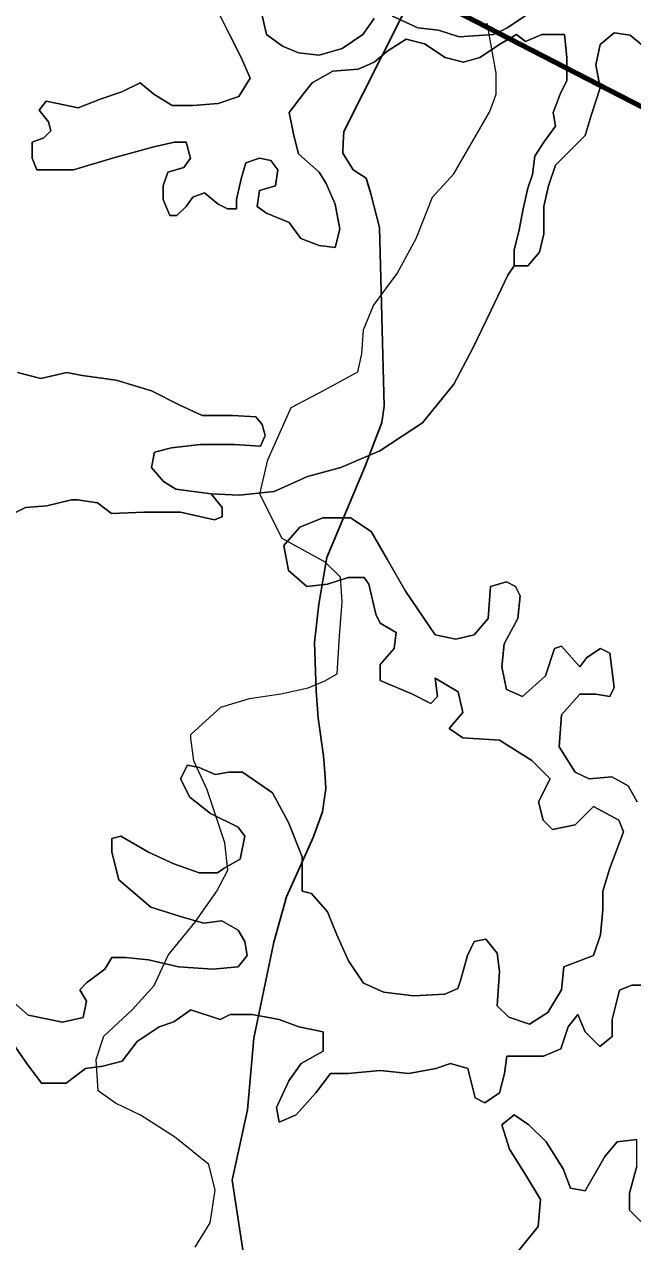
# Model space of a CAD drawing. Extents: x 553962 to 842807, y 8883888 to 9032388.
# Drawn here: x 753277 to 757246, y 8932964 to 8940910 of the extents above; entities that cross this region are included whole.
import ezdxf

# ---------------------------------------------------------------- set-up
doc = ezdxf.new("R2010")
doc.units = 0
doc.header["$LTSCALE"] = 160
doc.linetypes.add('MEDIUM_DASHED', pattern=[4.5, 3, -1.5])
for name, color, linetype, lineweight in [('15', 7, 'Continuous', 25), ('20', 7, 'MEDIUM_DASHED', 60), ('27', 7, 'Continuous', 90), ('4', 7, 'Continuous', 13)]:
    doc.layers.add(name, color=color, linetype=linetype, lineweight=lineweight)

msp = doc.modelspace()

# ---------------------------------------------------------------- linework, layer by layer
at = {"layer": '15'}
msp.add_lwpolyline([(755992.9, 8941463), (755361.7, 8940211), (755356.3, 8940134.6), (755356.1, 8940068.4), (755421.9, 8939961.3), (755508.3, 8939905.1), (755538.5, 8939803.2), (755593.8, 8939584), (755625.1, 8938417.4), (755609.4, 8938310.5), (755501.4, 8938025.4), (755249.6, 8937429.8), (755197.5, 8937124.3), (755171.1, 8936874.7), (755180.2, 8936558.9), (755194.8, 8936380.6), (755229.6, 8936136), (755239.2, 8935998.4), (755244.1, 8935922), (755223.1, 8935769.2), (755161.4, 8935601.2), (754986.7, 8935214.4), (754904.1, 8934919.1), (754774.5, 8934292.8), (754732, 8933824.2), (754633.5, 8933365.9), (754718.1, 8932810.5)], dxfattribs=at)
at = {"layer": '15', "lineweight": 13}
for points in [[(756356.5, 8940591.2), (756296.6, 8940917.4)], [(753980.4, 8934477.6), (754123.7, 8934635.3), (754216.1, 8934833.8), (754390.1, 8935047.4), (754533.5, 8935250.9), (754605.3, 8935388.3), (754585.6, 8935566.6), (754469.7, 8935913.2), (754383.8, 8936101.9), (754363.9, 8936249.7), (754364, 8936275.1), (754558.3, 8936453.1), (754747, 8936508.7), (754950.8, 8936538.9), (755129.3, 8936579.4), (755236.5, 8936625), (755318.1, 8936670.7), (755334.3, 8936915.2), (755350.4, 8937139.3), (755340.8, 8937302.3), (755239.3, 8937399.3), (754959.7, 8937552.6), (754813, 8937843.3), (754864.8, 8938067.3), (755018.9, 8938408.3), (755238.3, 8938525.1), (755452.7, 8938641.9), (755478.6, 8938759), (755489.4, 8938916.9), (755556.2, 8939074.7), (755709.8, 8939283.3), (755832.9, 8939512.3), (755940.9, 8939782.1), (756079, 8939934.6), (756314.8, 8940341.7), (756356, 8940453.7), (756356.5, 8940591.2)], [(754392.5, 8932928.2), (754489.8, 8933086), (754521.2, 8933299.9), (754481.1, 8933468.1), (754379.5, 8933549.8), (754257.6, 8933646.8), (754033.9, 8933789.8), (753871.2, 8933866.5), (753759.4, 8933948.2), (753744.9, 8934152), (753796.4, 8934304.8), (753980.4, 8934477.6)]]:
    msp.add_lwpolyline(points, dxfattribs=at)
at = {"layer": '20'}
for points in [[(748428.7, 8937057.8), (748568.6, 8937148.3), (748708.4, 8937238.8), (748848.3, 8937329.4), (749030.7, 8937447.4), (749270.9, 8937454.9), (749465.4, 8937539.2), (749644.3, 8937616.8), (749748.6, 8937866), (749946.7, 8937897.2), (750151.5, 8937929.4), (750357.8, 8937840), (750563.7, 8937835.5), (750653.6, 8937833.5), (750744.1, 8937817.7), (750834, 8937851.6), (750948, 8937894.7), (751009.1, 8938011), (751043.8, 8938123.2), (751073.8, 8938220), (751064.4, 8938323), (751043.8, 8938419.4), (750996.5, 8938641.1), (750911.9, 8938852.4), (750784.7, 8939049), (750625.7, 8939294.4), (750166, 8939169.6), (750031.8, 8939444), (749904.6, 8939704.2), (749874.5, 8939968.8), (749871.4, 8940234), (749868.3, 8940500.5), (749897, 8940771.6), (749982.5, 8941036.4), (750007.4, 8941113.5), (750119.1, 8941136.5), (750142.9, 8941209.2), (750187.9, 8941346.2), (750189.4, 8941516.7), (750142.9, 8941653.6), (750072.1, 8941862), (749901.7, 8942042.3), (749846.7, 8942262.3), (749811.1, 8942404.7), (749791.8, 8942550), (749772.7, 8942694.3), (749745.7, 8942897.4), (749833.2, 8943109.7), (749772.7, 8943311.5), (749672.2, 8943646.4), (749066.1, 8943445.2), (748822.4, 8943694.2), (748676.6, 8943843.1), (748534.4, 8944006.2), (748476.8, 8944200.3), (748436.1, 8944337.6), (748464.7, 8944500.4), (748513.9, 8944632.3), (748581.4, 8944813.6), (748809.8, 8944932.5), (748847.1, 8945126.1), (748894.1, 8945370.7), (748803.2, 8945634.3), (748847.1, 8945879.1), (748911.7, 8946239.9), (749046.9, 8946596.2), (749112.4, 8946956.9), (749156.8, 8947201.7), (749082.3, 8947460.6), (749137.1, 8947709.9), (749185.9, 8947932.1), (749331.9, 8948116.3), (749532, 8948253), (749660.7, 8948341), (749841.6, 8948192), (749963.9, 8948265.4), (750406.1, 8948530.4), (750825.5, 8948830.5), (751225.2, 8949186.3), (751689.9, 8949600), (752193, 8949945.3), (752484, 8950494.8), (752727.4, 8950954.4), (752832, 8951444.1), (752990, 8951926.7), (753136.7, 8952374.9), (753359.2, 8952845.2), (753347.9, 8953290.8), (753342, 8953522.6), (753008.5, 8953646.6), (752804.9, 8953784.5), (752471.5, 8954010.4), (751900.3, 8953804.2), (751669.5, 8954179.5), (751384.3, 8954643.3), (752099.3, 8955128.6), (752064.4, 8955611.4), (752024.1, 8956168.6), (751963.7, 8956738.7), (751718.9, 8957290.2)], [(753774.9, 8926261.4), (753812.7, 8926399.9), (753812, 8926558.8), (753709.5, 8926687.3), (753566, 8926867.3), (753376.7, 8926916.9), (753227, 8927050.3), (753014.8, 8927239.4), (752804.9, 8927430.3), (752597.6, 8927630.5), (752376.7, 8927843.7), (752192.2, 8928091.3), (752017.6, 8928334.1), (751956, 8928419.6), (752103.6, 8928574.9), (752029.9, 8928655), (751955.6, 8928735.8), (751801.6, 8928688.1), (751721.4, 8928753.8), (751652.2, 8928810.4), (751601.3, 8928901.2), (751523.9, 8928951.3), (751367.8, 8929052.4), (751185.2, 8929119.1), (751030.2, 8929222.8), (750931.1, 8929289.2), (750854.8, 8929393), (750746.4, 8929445), (750665, 8929484.1), (750582.4, 8929520.3), (750499.6, 8929556.1), (750413.3, 8929593.4), (750326.8, 8929630.1), (750240.4, 8929667.2), (750059.5, 8929745.1), (749875.6, 8929807.6), (749709.7, 8929926.4), (749552.8, 8930038.9), (749714.4, 8930314.8), (749771.5, 8930481.9), (749848.6, 8930707.8), (750077.8, 8930926.7), (750119.5, 8931152.3), (750152, 8931328.4), (750058.1, 8931532.9), (749922, 8931707.8), (749753.2, 8931924.7), (749391.3, 8931773.6), (749243.2, 8931979.4), (749032.7, 8932271.9), (748906.3, 8932592.6), (748823.6, 8932929.9), (748786.3, 8933082.2), (748758.3, 8933247.9), (748811.3, 8933399), (748934, 8933748.4), (749210.7, 8934002.5), (749514.7, 8934226), (749629.1, 8934310.1), (749795.5, 8934228.1), (749909.7, 8934329.8), (749982.5, 8934394.6), (750061.5, 8934468.6), (750045.4, 8934552), (750025.6, 8934654.5), (749991.4, 8934758.2), (749959, 8934860.6), (749901, 8935043.9), (749870.4, 8935232.4), (749773.9, 8935403.7), (749725.3, 8935490), (749619.5, 8935521), (749551.8, 8935588.9), (749459.7, 8935681.1), (749373.5, 8935781.5), (749280.2, 8935872.8), (749090.8, 8936058.2), (748862, 8936191), (748663.2, 8936378.9), (748545.5, 8936490.1), (748390.4, 8936617), (748404, 8936773.9), (748412.2, 8936868.5), (748420.5, 8936963.2), (748428.7, 8937057.8)]]:
    msp.add_open_spline(points, degree=3, dxfattribs=at)
at = {"layer": '27'}
msp.add_lwpolyline([(760739.9, 8939450.1), (758705.7, 8940260.8), (758249.4, 8940131.7), (757970.6, 8940028.8), (750978.7, 8943631.9), (743914.7, 8940037.6)], dxfattribs=at)
at = {"layer": '4'}
for points in [[(753912.9, 8940469), (754032.6, 8940528.8), (754122.5, 8940454.1), (754242.2, 8940379.3), (754376.9, 8940379.3), (754541.6, 8940394.2), (754676.3, 8940439.1), (754751.2, 8940558.7), (754691.3, 8940693.3), (754616.5, 8940842.8), (754541.6, 8940992.3)], [(754541.6, 8940992.3), (754616.5, 8940842.8)], [(755559.6, 8940947.5), (755484.7, 8940842.8), (755350, 8940753.1), (755200.3, 8940708.2), (755065.6, 8940723.2), (754960.8, 8940768.1), (754856, 8940842.8), (754826.1, 8940977.4)], [(754826.1, 8940977.4), (754856, 8940842.8), (754960.8, 8940768.1), (755065.6, 8940723.2), (755200.3, 8940708.2), (755350, 8940753.1), (755484.7, 8940842.8), (755559.6, 8940947.5)], [(756562.6, 8940977.4), (756427.9, 8940887.7), (756338, 8940842.8), (756113.5, 8940827.9), (755978.8, 8940872.7), (755844, 8940887.7), (755679.3, 8940962.4)], [(755679.3, 8940962.4), (755844, 8940887.7), (755978.8, 8940872.7), (756113.5, 8940827.9), (756338, 8940842.8), (756427.9, 8940887.7), (756562.6, 8940977.4)], [(754616.5, 8940842.8), (754691.3, 8940693.3), (754751.2, 8940558.7), (754676.3, 8940439.1), (754541.6, 8940394.2), (754376.9, 8940379.3), (754242.2, 8940379.3), (754122.5, 8940454.1), (754032.6, 8940528.8), (753912.9, 8940469), (753778.1, 8940424.2), (753628.4, 8940364.3), (753493.7, 8940394.2), (753418.8, 8940409.2), (753373.9, 8940349.4), (753433.8, 8940274.6), (753448.8, 8940214.8), (753403.9, 8940170), (753329, 8940140.1), (753329, 8940035.4), (753359, 8939960.6), (753478.7, 8939960.6), (753598.5, 8939960.6), (753853, 8940035.4), (754122.5, 8940110.2), (754257.2, 8940140.1), (754332, 8940140.1), (754362, 8940035.4), (754317.1, 8939975.6), (754212.3, 8939945.7), (754182.3, 8939856), (754182.3, 8939766.3), (754227.2, 8939661.6), (754272.2, 8939661.6), (754332, 8939721.4), (754376.9, 8939781.2), (754451.8, 8939811.1), (754541.6, 8939736.4), (754601.5, 8939706.4), (754661.4, 8939706.4)], [(757319.5, 8940764.6), (757229.6, 8940839.3), (757124.8, 8940854.3), (757035, 8940779.5), (757005.1, 8940645), (757035, 8940495.4), (756975.1, 8940316), (756936.8, 8940184.9), (756847, 8940095.2), (756742.2, 8939990.5), (756697.3, 8939856), (756667.4, 8939721.4), (756667.4, 8939542), (756637.5, 8939422.4), (756562.6, 8939332.7), (756472.8, 8939332.7), (756430.9, 8939273.5), (756322.1, 8939044.2), (756201.2, 8938790.7), (756080.2, 8938561.3), (755874.7, 8938307.8), (755596.6, 8938126.7), (755342.7, 8938018), (755125.1, 8937957.7), (754907.4, 8937861.1), (754677.7, 8937836.9), (754496.9, 8937846.1), (754567.1, 8937756), (754567.1, 8937695.9), (754516.9, 8937675.9), (754296.3, 8937725.9), (754055.7, 8937725.9)], [(754661.4, 8939706.4), (754661.4, 8939766.3), (754691.3, 8939900.8), (754721.3, 8940005.5), (754811.1, 8940035.4), (754885.9, 8940020.4), (754930.8, 8939960.6), (754915.9, 8939856), (754811.1, 8939826.1), (754796.1, 8939721.4), (754856, 8939676.6), (755005.7, 8939616.7), (755080.6, 8939512.1), (755200.3, 8939467.2), (755305.1, 8939452.3), (755335, 8939571.9), (755305.1, 8939736.4), (755245.2, 8939870.9), (755200.3, 8939945.7), (755065.6, 8940065.3), (755035.6, 8940184.9), (755005.7, 8940334.4), (755095.5, 8940454.1), (755155.4, 8940528.8), (755290.1, 8940603.6), (755454.8, 8940618.5), (755559.6, 8940663.4), (755649.4, 8940738.1), (755769.2, 8940812.9), (755888.9, 8940783), (756023.7, 8940693.3), (756143.4, 8940663.4), (756248.2, 8940693.3), (756383, 8940783), (756487.8, 8940842.8), (756547.6, 8940797.9), (756652.4, 8940842.8), (756802.1, 8940842.8), (756817.1, 8940693.3), (756817.1, 8940543.8)], [(756502.7, 8939556.9), (756532.7, 8939706.4), (756562.6, 8939841), (756592.5, 8939930.7), (756607.5, 8940050.3), (756667.4, 8940140.1), (756742.2, 8940244.7), (756727.3, 8940334.4), (756772.2, 8940454.1), (756817.1, 8940543.8), (756817.1, 8940693.3), (756802.1, 8940842.8), (756652.4, 8940842.8), (756547.6, 8940797.9), (756487.8, 8940842.8), (756383, 8940783), (756248.2, 8940693.3), (756143.4, 8940663.4), (756023.7, 8940693.3), (755888.9, 8940783), (755769.2, 8940812.9), (755649.4, 8940738.1), (755559.6, 8940663.4), (755454.8, 8940618.5), (755290.1, 8940603.6), (755155.4, 8940528.8), (755095.5, 8940454.1), (755005.7, 8940334.4), (755035.6, 8940184.9), (755065.6, 8940065.3), (755200.3, 8939945.7), (755245.2, 8939870.9), (755305.1, 8939736.4), (755335, 8939571.9), (755305.1, 8939452.3), (755200.3, 8939467.2), (755080.6, 8939512.1), (755005.7, 8939616.7), (754856, 8939676.6), (754796.1, 8939721.4)], [(756817.1, 8940543.8), (756772.2, 8940454.1), (756727.3, 8940334.4), (756742.2, 8940244.7), (756667.4, 8940140.1), (756607.5, 8940050.3), (756592.5, 8939930.7), (756562.6, 8939841), (756532.7, 8939706.4), (756502.7, 8939556.9), (756472.8, 8939437.3), (756472.8, 8939332.7), (756562.6, 8939332.7), (756637.5, 8939422.4), (756667.4, 8939542), (756667.4, 8939721.4), (756697.3, 8939856), (756742.2, 8939990.5), (756847, 8940095.2), (756936.8, 8940184.9), (756975.1, 8940316), (757035, 8940495.4), (757005.1, 8940645), (757035, 8940779.5), (757124.8, 8940854.3), (757229.6, 8940839.3), (757319.5, 8940764.6)], [(754796.1, 8939721.4), (754811.1, 8939826.1), (754915.9, 8939856), (754930.8, 8939960.6), (754885.9, 8940020.4), (754811.1, 8940035.4), (754721.3, 8940005.5), (754691.3, 8939900.8), (754661.4, 8939766.3), (754661.4, 8939706.4), (754601.5, 8939706.4), (754541.6, 8939736.4), (754451.8, 8939811.1), (754376.9, 8939781.2), (754332, 8939721.4), (754272.2, 8939661.6), (754227.2, 8939661.6), (754182.3, 8939766.3), (754182.3, 8939856), (754212.3, 8939945.7), (754317.1, 8939975.6), (754362, 8940035.4), (754332, 8940140.1), (754257.2, 8940140.1), (754122.5, 8940110.2), (753853, 8940035.4), (753598.5, 8939960.6), (753478.7, 8939960.6), (753359, 8939960.6), (753329, 8940035.4), (753329, 8940140.1), (753403.9, 8940170), (753448.8, 8940214.8), (753433.8, 8940274.6), (753373.9, 8940349.4), (753418.8, 8940409.2), (753493.7, 8940394.2), (753628.4, 8940364.3), (753778.1, 8940424.2), (753912.9, 8940469)], [(753233.4, 8938637.3), (753383.8, 8938597.3), (753554.3, 8938637.3), (753654.6, 8938617.3), (753875.2, 8938587.3), (754105.8, 8938517.2), (754286.3, 8938427), (754436.7, 8938356.9), (754637.3, 8938356.9), (754787.7, 8938346.9), (754827.8, 8938296.8), (754847.8, 8938226.7), (754817.8, 8938156.6), (754647.3, 8938166.6), (754426.7, 8938166.6), (754236.2, 8938146.6), (754125.9, 8938116.6), (754105.8, 8938016.4), (754186, 8937926.2), (754266.2, 8937876.2), (754496.9, 8937846.1), (754677.7, 8937836.9), (754907.4, 8937861.1), (755125.1, 8937957.7), (755342.7, 8938018), (755596.6, 8938126.7), (755874.7, 8938307.8), (756080.2, 8938561.3), (756201.2, 8938790.7), (756322.1, 8939044.2), (756430.9, 8939273.5), (756472.8, 8939332.7), (756472.8, 8939437.3), (756502.7, 8939556.9)], [(753223.4, 8937725.9), (753283.5, 8937756), (753423.9, 8937766), (753584.4, 8937806.1), (753624.5, 8937806.1), (753754.8, 8937786), (753845.1, 8937715.9), (754055.7, 8937725.9), (754296.3, 8937725.9), (754516.9, 8937675.9), (754567.1, 8937695.9), (754567.1, 8937756), (754496.9, 8937846.1), (754266.2, 8937876.2), (754186, 8937926.2), (754105.8, 8938016.4), (754125.9, 8938116.6), (754236.2, 8938146.6), (754426.7, 8938166.6), (754647.3, 8938166.6), (754817.8, 8938156.6), (754847.8, 8938226.7), (754827.8, 8938296.8), (754787.7, 8938346.9), (754637.3, 8938356.9), (754436.7, 8938356.9), (754286.3, 8938427), (754105.8, 8938517.2), (753875.2, 8938587.3), (753654.6, 8938617.3), (753554.3, 8938637.3), (753383.8, 8938597.3), (753233.4, 8938637.3)], [(754055.7, 8937725.9), (753845.1, 8937715.9), (753754.8, 8937786), (753624.5, 8937806.1), (753584.4, 8937806.1), (753423.9, 8937766), (753283.5, 8937756), (753223.4, 8937725.9)], [(756422.6, 8936566.9), (756392.6, 8936716.5), (756407.6, 8936866), (756497.4, 8937030.4), (756512.4, 8937180), (756482.5, 8937239.8), (756422.6, 8937269.7), (756317.8, 8937239.8), (756302.8, 8937030.4), (756213, 8936925.8), (756093.2, 8936895.9), (755958.5, 8936925.8), (755763.9, 8937209.9), (755644.1, 8937419.2), (755539.3, 8937598.6), (755404.6, 8937688.3), (755225, 8937688.3), (755075.2, 8937628.5), (754970.5, 8937508.9), (755000.4, 8937344.4), (755120.2, 8937239.8), (755254.9, 8937254.7), (755389.6, 8937299.6), (755494.4, 8937299.6), (755524.4, 8937254.7), (755569.3, 8937060.4), (755599.2, 8937000.6), (755704, 8936940.7), (755689, 8936836.1), (755599.2, 8936731.4), (755599.2, 8936626.8), (755808.8, 8936537), (755928.6, 8936477.2), (755973.5, 8936522.1), (755958.5, 8936641.7), (756108.2, 8936552), (756138.1, 8936417.4), (756048.3, 8936312.8), (756138.1, 8936252.9), (756377.7, 8936238)], [(755958.5, 8936641.7), (755973.5, 8936522.1), (755928.6, 8936477.2), (755808.8, 8936537), (755599.2, 8936626.8), (755599.2, 8936731.4), (755689, 8936836.1), (755704, 8936940.7), (755599.2, 8937000.6), (755569.3, 8937060.4), (755524.4, 8937254.7), (755494.4, 8937299.6), (755389.6, 8937299.6), (755254.9, 8937254.7), (755120.2, 8937239.8), (755000.4, 8937344.4), (754970.5, 8937508.9), (755075.2, 8937628.5), (755225, 8937688.3), (755404.6, 8937688.3), (755539.3, 8937598.6), (755644.1, 8937419.2), (755763.9, 8937209.9), (755958.5, 8936925.8), (756093.2, 8936895.9), (756213, 8936925.8), (756302.8, 8937030.4), (756317.8, 8937239.8), (756422.6, 8937269.7), (756482.5, 8937239.8), (756512.4, 8937180), (756497.4, 8937030.4), (756407.6, 8936866), (756392.6, 8936716.5), (756422.6, 8936566.9), (756527.4, 8936522.1), (756677.1, 8936656.7), (756737, 8936836.1), (756781.9, 8936851), (756901.6, 8936716.5)], [(757275.9, 8935834.3), (757216, 8935938.9), (757111.2, 8935998.8), (756961.5, 8935983.8), (756871.7, 8936028.7), (756766.9, 8936193.1), (756781.9, 8936402.5), (756901.6, 8936537), (757006.4, 8936537), (757096.2, 8936522.1), (757126.2, 8936581.9), (757096.2, 8936806.2), (757036.3, 8936836.1), (756946.5, 8936776.3), (756901.6, 8936716.5), (756781.9, 8936851), (756737, 8936836.1), (756677.1, 8936656.7), (756527.4, 8936522.1), (756422.6, 8936566.9)], [(756901.6, 8936716.5), (756946.5, 8936776.3), (757036.3, 8936836.1), (757096.2, 8936806.2), (757126.2, 8936581.9), (757096.2, 8936522.1), (757006.4, 8936537), (756901.6, 8936537), (756781.9, 8936402.5), (756766.9, 8936193.1), (756871.7, 8936028.7), (756961.5, 8935983.8), (757111.2, 8935998.8), (757216, 8935938.9), (757275.9, 8935834.3)], [(755254.9, 8935116.6), (755314.8, 8934967.1), (755392.8, 8934796.9), (755489.5, 8934652), (755622.5, 8934591.6), (755815.9, 8934567.5), (756021.5, 8934579.6), (756106.1, 8934615.8), (756123.2, 8934668), (756168.1, 8934832.5), (756213, 8934922.2), (756287.8, 8934937.2), (756362.7, 8934847.4), (756377.7, 8934727.8), (756362.7, 8934503.6), (756437.5, 8934428.8), (756572.3, 8934383.9), (756692, 8934458.7), (756781.9, 8934608.2), (756796.8, 8934757.7), (756991.4, 8934832.5), (757036.3, 8934967.1), (757051.3, 8935131.5), (757051.3, 8935251.2), (757096.2, 8935400.7), (757186.1, 8935639.9), (757156.1, 8935714.7), (756991.4, 8935804.4), (756871.7, 8935684.8), (756722, 8935654.9), (756662.1, 8935714.7), (756632.2, 8935834.3), (756707, 8935983.8), (756587.2, 8936103.4), (756377.7, 8936238), (756138.1, 8936252.9), (756048.3, 8936312.8), (756138.1, 8936417.4), (756108.2, 8936552), (755958.5, 8936641.7)], [(756377.7, 8936238), (756587.2, 8936103.4), (756707, 8935983.8), (756632.2, 8935834.3), (756662.1, 8935714.7), (756722, 8935654.9), (756871.7, 8935684.8), (756991.4, 8935804.4), (757156.1, 8935714.7), (757186.1, 8935639.9), (757096.2, 8935400.7), (757051.3, 8935251.2), (757051.3, 8935131.5), (757036.3, 8934967.1), (756991.4, 8934832.5), (756796.8, 8934757.7), (756781.9, 8934608.2), (756692, 8934458.7), (756572.3, 8934383.9), (756437.5, 8934428.8), (756362.7, 8934503.6), (756377.7, 8934727.8), (756362.7, 8934847.4), (756287.8, 8934937.2), (756213, 8934922.2), (756168.1, 8934832.5), (756123.2, 8934668), (756106.1, 8934615.8), (756021.5, 8934579.6), (755815.9, 8934567.5), (755622.5, 8934591.6), (755489.5, 8934652), (755392.8, 8934796.9), (755314.8, 8934967.1)], [(755314.8, 8934967.1), (755254.9, 8935116.6), (755150.1, 8935236.2), (755090.2, 8935251.2), (755090.2, 8935475.4), (755000.4, 8935699.7), (754895.6, 8935894.1), (754701, 8936028.7), (754611.2, 8936028.7), (754521.3, 8936013.7), (754416.6, 8936058.6), (754341.7, 8936073.5), (754296.8, 8935983.8), (754356.7, 8935864.2), (754491.4, 8935759.5), (754671.1, 8935669.8), (754716, 8935610), (754686, 8935460.5), (754581.2, 8935400.7), (754536.3, 8935370.8), (754416.6, 8935370.8), (754251.9, 8935430.6), (754087.2, 8935505.3), (753907.6, 8935610), (753847.7, 8935595.1), (753847.7, 8935505.3), (753892.6, 8935325.9), (754102.2, 8935146.5), (754296.8, 8935086.7), (754446.5, 8935041.8), (754566.3, 8935056.8), (754671.1, 8934997), (754716, 8934922.2), (754730.9, 8934832.5), (754671.1, 8934757.7), (754506.4, 8934742.8), (754281.8, 8934757.7), (754087.2, 8934802.6), (753937.5, 8934817.6), (753847.7, 8934817.6)], [(754671.1, 8935669.8), (754491.4, 8935759.5), (754356.7, 8935864.2), (754296.8, 8935983.8), (754341.7, 8936073.5), (754416.6, 8936058.6), (754521.3, 8936013.7), (754611.2, 8936028.7), (754701, 8936028.7), (754895.6, 8935894.1), (755000.4, 8935699.7), (755090.2, 8935475.4), (755090.2, 8935251.2), (755150.1, 8935236.2), (755254.9, 8935116.6)], [(753152.6, 8934575.6), (753302.3, 8934441), (753526.9, 8934396.1), (753661.6, 8934426), (753683, 8934533.5), (753638.1, 8934608.2), (753683, 8934653.1), (753802.8, 8934742.8), (753847.7, 8934817.6), (753937.5, 8934817.6), (754087.2, 8934802.6), (754281.8, 8934757.7), (754506.4, 8934742.8), (754671.1, 8934757.7), (754730.9, 8934832.5), (754716, 8934922.2), (754671.1, 8934997), (754566.3, 8935056.8), (754446.5, 8935041.8), (754296.8, 8935086.7), (754102.2, 8935146.5), (753892.6, 8935325.9), (753847.7, 8935505.3), (753847.7, 8935595.1), (753907.6, 8935610), (754087.2, 8935505.3), (754251.9, 8935430.6), (754416.6, 8935370.8), (754536.3, 8935370.8), (754581.2, 8935400.7), (754686, 8935460.5), (754716, 8935610), (754671.1, 8935669.8)], [(753847.7, 8934817.6), (753802.8, 8934742.8), (753683, 8934653.1), (753638.1, 8934608.2), (753683, 8934533.5), (753661.6, 8934426), (753526.9, 8934396.1), (753302.3, 8934441), (753152.6, 8934575.6)], [(757400.2, 8934636.9), (757240.4, 8934636.9), (757160.5, 8934605), (757112.6, 8934413.5), (757112.6, 8934301.7), (757032.7, 8934237.9), (756936.8, 8934333.7), (756888.8, 8934445.4), (756824.9, 8934365.6), (756777, 8934221.9), (756665.1, 8934174.1), (756521.3, 8934174.1), (756425.4, 8934174.1), (756409.4, 8934062.3), (756377.5, 8933934.6), (756281.6, 8933870.8), (756217.6, 8933902.7), (756169.7, 8934094.2), (756057.8, 8934126.2), (755961.9, 8934094.2), (755786.2, 8934062.3), (755597.8, 8934080.3), (755386.6, 8934062.3), (755274.8, 8934062.3), (755178.9, 8933934.6), (755051, 8933791), (754939.2, 8933743.1), (754923.2, 8933838.8), (755003.1, 8934014.4), (755083, 8934126.2), (755226.8, 8934206), (755226.8, 8934333.7), (755067, 8934365.6), (754939.2, 8934413.5), (754763.4, 8934445.4), (754619.5, 8934445.4), (754555.6, 8934413.5), (754363.8, 8934477.3), (754252, 8934397.5), (754156.1, 8934365.6), (754012.2, 8934269.8), (753916.3, 8934142.1), (753788.5, 8934110.2), (753676.6, 8934094.2), (753548.8, 8933998.5), (753389, 8933998.5), (753293.1, 8934126.2), (753149.3, 8934333.7)], [(754939.2, 8934413.5), (755067, 8934365.6), (755226.8, 8934333.7), (755226.8, 8934206), (755083, 8934126.2), (755003.1, 8934014.4), (754923.2, 8933838.8), (754939.2, 8933743.1), (755051, 8933791), (755178.9, 8933934.6), (755274.8, 8934062.3), (755386.6, 8934062.3), (755597.8, 8934080.3), (755786.2, 8934062.3), (755961.9, 8934094.2), (756057.8, 8934126.2), (756169.7, 8934094.2), (756217.6, 8933902.7), (756281.6, 8933870.8), (756377.5, 8933934.6), (756409.4, 8934062.3), (756425.4, 8934174.1), (756521.3, 8934174.1), (756665.1, 8934174.1), (756777, 8934221.9), (756824.9, 8934365.6), (756888.8, 8934445.4), (756936.8, 8934333.7), (757032.7, 8934237.9), (757112.6, 8934301.7), (757112.6, 8934413.5), (757160.5, 8934605), (757240.4, 8934636.9), (757400.2, 8934636.9)], [(753149.3, 8934333.7), (753293.1, 8934126.2), (753389, 8933998.5), (753548.8, 8933998.5), (753676.6, 8934094.2), (753788.5, 8934110.2), (753916.3, 8934142.1), (754012.2, 8934269.8), (754156.1, 8934365.6), (754252, 8934397.5), (754363.8, 8934477.3), (754555.6, 8934413.5), (754619.5, 8934445.4), (754763.4, 8934445.4), (754939.2, 8934413.5)], [(757656, 8933344), (757608, 8933248.3), (757640, 8933120.6), (757624, 8932992.9), (757448.2, 8932992.9), (757320.3, 8933072.7), (757224.5, 8933168.4), (757224.5, 8933280.2), (757272.4, 8933455.8), (757272.4, 8933631.3), (757144.6, 8933615.4), (757064.7, 8933519.6), (756936.8, 8933296.2), (756840.9, 8933312.1), (756793, 8933439.8), (756681.1, 8933615.4), (756569.2, 8933727.1), (756473.3, 8933791), (756393.4, 8933727.1), (756441.4, 8933567.5), (756549.1, 8933397.9), (756645, 8933238.3), (756629, 8933062.8), (756501.1, 8932903.1)], [(756501.1, 8932903.1), (756629, 8933062.8), (756645, 8933238.3), (756549.1, 8933397.9), (756441.4, 8933567.5), (756393.4, 8933727.1), (756473.3, 8933791), (756569.2, 8933727.1), (756681.1, 8933615.4), (756793, 8933439.8), (756840.9, 8933312.1), (756936.8, 8933296.2), (757064.7, 8933519.6), (757144.6, 8933615.4), (757272.4, 8933631.3)], [(757272.4, 8933455.8), (757224.5, 8933280.2), (757224.5, 8933168.4), (757320.3, 8933072.7)]]:
    msp.add_lwpolyline(points, dxfattribs=at)

doc.saveas('drawing.dxf')
